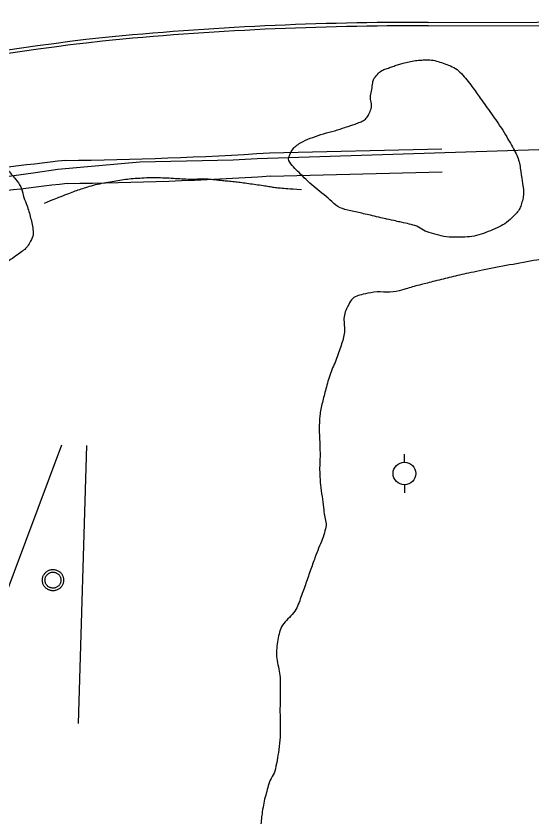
# Model space of a CAD drawing. Extents: x 2145380 to 2156929, y 139568 to 149130.
# Drawn here: x 2151550.3 to 2151641.1, y 142622.9 to 142763.8 of the extents above; entities that cross this region are included whole.
import ezdxf

# ---------------------------------------------------------------- set-up
doc = ezdxf.new("R2010")
doc.units = 0
for name, color, linetype in [('TOPO_Concrete', 7, 'Continuous'), ('TOPO_Curb Back', 7, 'Continuous'), ('TOPO_Flowline', 7, 'Continuous'), ('TOPO_Power Pole', 7, 'Continuous'), ('TOPO_Sign', 7, 'Continuous'), ('TOPO_Tree', 7, 'Continuous'), ('TOPO_Tree Line', 7, 'Continuous')]:
    doc.layers.add(name, color=color, linetype=linetype)

# ---------------------------------------------------------------- blocks, each defined once
blk = doc.blocks.new('POWPOL')
at = {"layer": 'TOPO_Power Pole'}
for p, q in [((0, 10.16), (0, 17.34)), ((0, -10.16), (0, -17.34))]:
    blk.add_line(p, q, dxfattribs=at)
blk.add_circle((0, 0), 10.16, dxfattribs=at)

msp = doc.modelspace()

# ---------------------------------------------------------------- linework, layer by layer
at = {"layer": 'TOPO_Concrete'}
for points in [[(2151594.93, 142739.71), (2151625.2, 142740.45)], [(2151595.11, 142735.64), (2151625.3, 142736.39)]]:
    msp.add_lwpolyline(points, dxfattribs=at)
for centre, radius, start, end in [((2151551.52, 143430.66), 692.31, 270.62637, 273.59501), ((2151626.35, 142133.73), 608.39, 96.34802, 100.54191), ((2151626.36, 142133.66), 604.39, 96.36737, 100.5288), ((2151551.51, 143430.74), 696.46, 270.64342, 273.58853)]:
    msp.add_arc(centre, radius, start, end, dxfattribs=at)
at = {"layer": 'TOPO_Curb Back'}
for points in [[(2151622.81, 142762.66), (2151680.37, 142762.81), (2151752.27, 142763.47), (2151789.36, 142763.79)], [(2151622.81, 142762.06), (2151680.38, 142762.21), (2151752.27, 142762.87), (2151789.35, 142763.19)]]:
    msp.add_lwpolyline(points, dxfattribs=at)
for centre, radius, start, end in [((2151620.54, 142199.33), 563.34, 89.7688, 95.6117), ((2151620.54, 142199.28), 562.79, 89.7688, 95.6109), ((2151616.13, 142308.75), 454.05, 96.4079, 107.9283), ((2151616.13, 142308.75), 453.45, 96.4085, 107.9286)]:
    msp.add_arc(centre, radius, start, end, dxfattribs=at)
at = {"layer": 'TOPO_Flowline'}
msp.add_lwpolyline([(2151759.38, 142741.1), (2151746.01, 142741.4), (2151650.29, 142740.37), (2151642.31, 142740.24), (2151592.72, 142738.65), (2151588.53, 142738.42), (2151572.09, 142738.08), (2151557.68, 142736.76), (2151553.78, 142736.19), (2151530.05, 142732.93), (2151517.74, 142729.28), (2151500.7, 142725.9), (2151481.03, 142720.17), (2151470.61, 142716.95), (2151457.42, 142711.92), (2151435.77, 142703.11), (2151416.72, 142693.77), (2151396.8, 142683.73), (2151385.29, 142677.1), (2151355.44, 142653.96), (2151323.93, 142624.83), (2151322.33, 142624.83), (2151320.53, 142626.22), (2151313.74, 142632.47)], dxfattribs=at)
at = {"layer": 'TOPO_Power Pole'}
for points in [[(2151554.95, 142664.53), (2151554.96, 142664.66), (2151554.98, 142664.79), (2151555, 142664.92), (2151555.04, 142665.05), (2151555.07, 142665.17), (2151555.12, 142665.3), (2151555.18, 142665.42), (2151555.25, 142665.53), (2151555.33, 142665.64), (2151555.41, 142665.75), (2151555.49, 142665.84), (2151555.59, 142665.94), (2151555.69, 142666.02), (2151555.8, 142666.1), (2151555.92, 142666.16), (2151556.04, 142666.22), (2151556.15, 142666.27), (2151556.28, 142666.32), (2151556.41, 142666.35), (2151556.54, 142666.38), (2151556.68, 142666.4), (2151556.81, 142666.4), (2151556.93, 142666.4), (2151557.06, 142666.38), (2151557.19, 142666.37), (2151557.32, 142666.33), (2151557.45, 142666.3), (2151557.57, 142666.24), (2151557.69, 142666.19), (2151557.81, 142666.13), (2151557.92, 142666.05), (2151558.02, 142665.97), (2151558.12, 142665.89), (2151558.21, 142665.79), (2151558.3, 142665.69), (2151558.38, 142665.58), (2151558.45, 142665.47), (2151558.51, 142665.35), (2151558.56, 142665.23), (2151558.61, 142665.1), (2151558.64, 142664.98), (2151558.68, 142664.85), (2151558.69, 142664.71), (2151558.7, 142664.58), (2151558.7, 142664.46), (2151558.69, 142664.32), (2151558.67, 142664.19), (2151558.64, 142664.06), (2151558.6, 142663.94), (2151558.56, 142663.81), (2151558.5, 142663.7), (2151558.44, 142663.58), (2151558.37, 142663.47), (2151558.29, 142663.36), (2151558.2, 142663.25), (2151558.1, 142663.16), (2151558.01, 142663.08), (2151557.9, 142663), (2151557.79, 142662.93), (2151557.67, 142662.86), (2151557.55, 142662.81), (2151557.43, 142662.76), (2151557.3, 142662.72), (2151557.17, 142662.69), (2151557.04, 142662.67), (2151556.91, 142662.66), (2151556.79, 142662.66), (2151556.65, 142662.67), (2151556.52, 142662.68), (2151556.39, 142662.71), (2151556.27, 142662.75), (2151556.14, 142662.8), (2151556.02, 142662.85), (2151555.9, 142662.91), (2151555.79, 142662.98), (2151555.68, 142663.06), (2151555.58, 142663.14), (2151555.48, 142663.23), (2151555.39, 142663.33), (2151555.31, 142663.44), (2151555.24, 142663.55), (2151555.17, 142663.66), (2151555.12, 142663.78), (2151555.06, 142663.91), (2151555.03, 142664.03), (2151555, 142664.15), (2151554.98, 142664.29), (2151554.96, 142664.42), (2151554.95, 142664.53)], [(2151555.42, 142664.53), (2151555.43, 142664.64), (2151555.44, 142664.76), (2151555.47, 142664.87), (2151555.5, 142664.98), (2151555.54, 142665.09), (2151555.59, 142665.19), (2151555.65, 142665.28), (2151555.72, 142665.38), (2151555.79, 142665.47), (2151555.87, 142665.55), (2151555.96, 142665.63), (2151556.05, 142665.7), (2151556.15, 142665.75), (2151556.25, 142665.8), (2151556.35, 142665.85), (2151556.46, 142665.89), (2151556.58, 142665.91), (2151556.69, 142665.93), (2151556.81, 142665.93), (2151556.92, 142665.93), (2151557.03, 142665.92), (2151557.14, 142665.9), (2151557.25, 142665.86), (2151557.36, 142665.83), (2151557.47, 142665.78), (2151557.56, 142665.72), (2151557.66, 142665.66), (2151557.75, 142665.59), (2151557.83, 142665.51), (2151557.91, 142665.42), (2151557.98, 142665.33), (2151558.04, 142665.23), (2151558.09, 142665.13), (2151558.14, 142665.03), (2151558.18, 142664.92), (2151558.21, 142664.81), (2151558.22, 142664.69), (2151558.23, 142664.58), (2151558.23, 142664.47), (2151558.22, 142664.36), (2151558.2, 142664.25), (2151558.18, 142664.13), (2151558.13, 142664.02), (2151558.09, 142663.92), (2151558.04, 142663.82), (2151557.97, 142663.72), (2151557.91, 142663.63), (2151557.83, 142663.55), (2151557.74, 142663.47), (2151557.65, 142663.4), (2151557.55, 142663.34), (2151557.46, 142663.28), (2151557.35, 142663.23), (2151557.25, 142663.19), (2151557.13, 142663.16), (2151557.02, 142663.14), (2151556.9, 142663.13), (2151556.8, 142663.13), (2151556.68, 142663.14), (2151556.57, 142663.15), (2151556.45, 142663.17), (2151556.34, 142663.21), (2151556.24, 142663.25), (2151556.14, 142663.31), (2151556.04, 142663.37), (2151555.95, 142663.44), (2151555.86, 142663.51), (2151555.78, 142663.6), (2151555.71, 142663.69), (2151555.64, 142663.78), (2151555.59, 142663.88), (2151555.54, 142663.98), (2151555.49, 142664.09), (2151555.47, 142664.2), (2151555.44, 142664.31), (2151555.43, 142664.43), (2151555.42, 142664.53)]]:
    msp.add_lwpolyline(points, dxfattribs=at)
at = {"layer": 'TOPO_Sign'}
for points in [[(2151541.52, 142643.32), (2151558.39, 142688.33)], [(2151562.75, 142688.21), (2151561.28, 142639.32)]]:
    msp.add_lwpolyline(points, dxfattribs=at)
at = {"layer": 'TOPO_Tree'}
for points in [[(2151555.33, 142730.89), (2151556.78, 142731.46), (2151558.23, 142732.03), (2151559.68, 142732.6), (2151560.73, 142733.01), (2151561.8, 142733.38), (2151562.88, 142733.71), (2151564.31, 142734.15), (2151565.77, 142734.43), (2151567.24, 142734.69), (2151568.58, 142734.93), (2151569.91, 142735.13), (2151571.26, 142735.23), (2151572.88, 142735.35), (2151574.52, 142735.39), (2151576.14, 142735.34), (2151577.63, 142735.3), (2151579.12, 142735.16), (2151580.61, 142735.11), (2151581.91, 142735.07), (2151583.21, 142735.22), (2151584.5, 142735.09), (2151585.37, 142735.01), (2151586.24, 142734.91), (2151587.1, 142734.82), (2151588.17, 142734.71), (2151589.23, 142734.62), (2151590.29, 142734.47), (2151591.57, 142734.29), (2151592.85, 142734.11), (2151594.13, 142733.92), (2151595.02, 142733.79), (2151595.91, 142733.6), (2151596.81, 142733.54), (2151598.05, 142733.45), (2151599.29, 142733.36), (2151600.53, 142733.27)], [(2151780.83, 142727.26), (2151780.78, 142724.91), (2151780.73, 142722.56), (2151780.68, 142720.2), (2151780.66, 142719.27), (2151780.8, 142718.34), (2151780.81, 142717.4), (2151780.83, 142716.32), (2151780.7, 142715.23), (2151780.73, 142714.15), (2151780.77, 142712.16), (2151780.92, 142710.18), (2151781, 142708.19), (2151781.07, 142706.45), (2151781.43, 142704.69), (2151781.05, 142702.97), (2151780.64, 142701.13), (2151779.99, 142699.41), (2151779.43, 142697.64), (2151778.7, 142695.3), (2151777.94, 142692.97), (2151777.22, 142690.63), (2151776.03, 142686.81), (2151775.24, 142682.9), (2151774.36, 142678.99), (2151773.49, 142675.07), (2151772.82, 142670.97), (2151773.21, 142667.03), (2151773.31, 142665.99), (2151773.74, 142664.99), (2151774.14, 142663.99), (2151774.46, 142663.21), (2151774.95, 142662.54), (2151775.24, 142661.74), (2151775.68, 142660.57), (2151775.86, 142659.35), (2151776, 142658.14), (2151776.2, 142656.32), (2151776.05, 142654.44), (2151775.68, 142652.6), (2151775.45, 142651.46), (2151775.13, 142650.41), (2151774.06, 142649.58), (2151772.64, 142648.47), (2151771.14, 142648.56), (2151769.66, 142648.42), (2151768.75, 142648.33), (2151767.54, 142647.89), (2151766.88, 142648.75), (2151765.83, 142650.11), (2151765.98, 142651.58), (2151765.45, 142652.97), (2151764.84, 142654.58), (2151764.24, 142656.19), (2151763.62, 142657.8), (2151762.37, 142661.02), (2151761.09, 142664.22), (2151759.78, 142667.42), (2151758.8, 142669.83), (2151757.46, 142672.09), (2151756.43, 142674.48), (2151755.1, 142677.56), (2151754.31, 142680.85), (2151753.1, 142684), (2151752.02, 142686.84), (2151750.95, 142689.65), (2151749.1, 142692.16), (2151748.39, 142693.12), (2151747.48, 142693.82), (2151746.55, 142694.53), (2151744.99, 142695.73), (2151743.31, 142696.75), (2151741.77, 142697.96), (2151738.39, 142700.65), (2151735.61, 142704.02), (2151732.23, 142706.78), (2151729.46, 142709.03), (2151726.58, 142711.31), (2151723.19, 142712.37), (2151720.79, 142713.13), (2151718.36, 142713.71), (2151715.96, 142714.41), (2151713.39, 142715.17), (2151710.93, 142716.14), (2151708.26, 142716.76), (2151706.47, 142717.18), (2151704.67, 142716.99), (2151702.86, 142717.01), (2151701.07, 142717.03), (2151699.27, 142716.74), (2151697.48, 142716.92), (2151691.85, 142717.47), (2151686.4, 142719.1), (2151680.83, 142719.94), (2151677.09, 142720.51), (2151673.37, 142721.18), (2151669.6, 142721.48), (2151665.19, 142721.82), (2151660.76, 142721.71), (2151656.35, 142721.9), (2151653.98, 142722), (2151651.6, 142722.62), (2151649.25, 142722.39), (2151647.81, 142722.25), (2151646.42, 142721.73), (2151644.99, 142721.45), (2151640.18, 142720.51), (2151635.32, 142719.69), (2151630.52, 142718.68), (2151627.61, 142718.06), (2151624.73, 142717.32), (2151621.85, 142716.6), (2151620.66, 142716.31), (2151619.49, 142715.93), (2151618.31, 142715.61), (2151616.13, 142715.03), (2151613.81, 142715.38), (2151611.58, 142714.87), (2151610.54, 142714.64), (2151609.45, 142714.15), (2151608.91, 142713.14), (2151607.73, 142710.91), (2151608.33, 142708.42), (2151607.62, 142706.18), (2151606.77, 142703.49), (2151605.54, 142700.91), (2151604.81, 142698.13), (2151604.2, 142695.79), (2151603.67, 142693.43), (2151603.67, 142691.04), (2151603.67, 142689.83), (2151603.78, 142688.62), (2151603.79, 142687.41), (2151603.81, 142685.87), (2151603.7, 142684.32), (2151603.77, 142682.77), (2151603.87, 142680.77), (2151604.26, 142678.78), (2151604.47, 142676.78), (2151604.59, 142675.63), (2151605, 142674.43), (2151604.69, 142673.31), (2151604.24, 142671.69), (2151603.52, 142670.16), (2151602.95, 142668.59), (2151602.07, 142666.15), (2151601.22, 142663.69), (2151600.34, 142661.25), (2151599.42, 142658.68), (2151596.86, 142656.77), (2151596.4, 142654.04), (2151595.91, 142651.1), (2151596.85, 142648.16), (2151596.8, 142645.23), (2151596.72, 142640.8), (2151596.89, 142636.37), (2151596.08, 142631.94), (2151595.83, 142630.55), (2151594.97, 142629.37), (2151594.61, 142628.02), (2151594.24, 142626.67), (2151593.87, 142625.3), (2151593.67, 142623.91), (2151593.29, 142621.25), (2151593.41, 142618.53), (2151592.98, 142615.88), (2151592.62, 142613.67), (2151592.25, 142611.47), (2151591.83, 142609.27), (2151591.58, 142607.99), (2151591.32, 142606.72), (2151591.07, 142605.45), (2151590.76, 142603.85), (2151590.55, 142602.24), (2151590.22, 142600.64), (2151589.75, 142598.32), (2151588.83, 142596.11), (2151588.07, 142593.88), (2151587.01, 142590.79), (2151584.27, 142588.07), (2151584.31, 142584.79), (2151584.33, 142582.55), (2151584.41, 142580.3), (2151584.46, 142578.05), (2151584.56, 142572.9), (2151584.64, 142567.76), (2151584.76, 142562.61), (2151584.84, 142558.6), (2151586.11, 142554.68), (2151586.32, 142550.67), (2151586.45, 142548.29), (2151586.54, 142545.92), (2151586.6, 142543.54), (2151586.75, 142536.73), (2151586.74, 142529.91), (2151586.92, 142523.09), (2151586.98, 142520.67), (2151587.15, 142518.25), (2151587.33, 142515.84), (2151587.58, 142512.51), (2151588.21, 142509.22), (2151588.58, 142505.9), (2151588.8, 142503.97), (2151589.27, 142501.95), (2151588.68, 142500.06), (2151588.31, 142498.88), (2151587.58, 142497.9), (2151587.11, 142496.79), (2151586.14, 142494.49), (2151585.17, 142492.19), (2151584.2, 142489.89), (2151583.51, 142488.27), (2151582.82, 142486.65), (2151582.13, 142485.04), (2151581.16, 142482.78), (2151580.02, 142480.61), (2151578.98, 142478.38), (2151578.06, 142476.41), (2151577.16, 142474.49), (2151576.44, 142472.39), (2151576.13, 142471.5), (2151576.11, 142470.56), (2151576.07, 142469.63), (2151575.99, 142467.63), (2151575.86, 142465.61), (2151576.07, 142463.61), (2151576.58, 142458.85), (2151577.31, 142454.11), (2151577.88, 142449.36), (2151578.03, 142448.08), (2151578.16, 142446.79), (2151578.27, 142445.51), (2151578.35, 142444.48), (2151577.33, 142443.5), (2151577.51, 142442.48), (2151577.79, 142440.98), (2151578.17, 142439.48), (2151578.45, 142437.97), (2151578.61, 142437.1), (2151578.77, 142436.23), (2151578.93, 142435.36), (2151579.12, 142434.34), (2151579.29, 142433.32), (2151579.39, 142432.3), (2151579.58, 142430.54), (2151579.12, 142428.78), (2151578.62, 142427.03), (2151578.18, 142425.45), (2151577.69, 142423.98), (2151577.02, 142422.51), (2151576.59, 142421.58), (2151576.11, 142420.69), (2151575.61, 142419.8), (2151575.11, 142418.91), (2151574.41, 142418.17), (2151573.92, 142417.25), (2151573.39, 142416.28), (2151573.08, 142415.23), (2151572.95, 142414.15), (2151572.84, 142413.28), (2151572.82, 142412.42), (2151572.82, 142411.55), (2151572.81, 142409.61), (2151572.96, 142407.66), (2151573.13, 142405.72), (2151573.27, 142404.13), (2151574.94, 142402.73), (2151574.9, 142401.28), (2151574.87, 142400.29), (2151573.54, 142399.47), (2151573.38, 142398.41), (2151572.9, 142395.21), (2151572.37, 142391.95), (2151572.26, 142388.69), (2151572.08, 142383.53), (2151571.93, 142378.37), (2151571.79, 142373.2), (2151571.75, 142371.54), (2151571.7, 142369.87), (2151571.73, 142368.21), (2151571.75, 142366.66), (2151572.44, 142365.19), (2151573.11, 142363.77), (2151573.71, 142362.51), (2151574.34, 142361.3), (2151575.02, 142360.1), (2151576.69, 142357.18), (2151578.62, 142354.43), (2151580.28, 142351.49), (2151582.14, 142348.22), (2151583.45, 142344.69), (2151584.81, 142341.22), (2151585.14, 142340.4), (2151585.01, 142339.43), (2151585.34, 142338.61), (2151585.75, 142337.61), (2151587.23, 142337.28), (2151587.59, 142336.26), (2151588.53, 142333.64), (2151589.43, 142330.99), (2151590.26, 142328.33), (2151593.59, 142317.58), (2151597.59, 142307.03), (2151600.08, 142296.05), (2151600.68, 142293.45), (2151601.13, 142290.82), (2151601.63, 142288.2), (2151602.35, 142284.42), (2151603.1, 142280.67), (2151603.73, 142276.86), (2151604.87, 142269.88), (2151605, 142262.81), (2151605.1, 142255.76), (2151605.12, 142254.4), (2151605.14, 142253.04), (2151605.15, 142251.68), (2151605.17, 142247.16), (2151605.09, 142242.63), (2151605.17, 142238.11), (2151605.25, 142233.35), (2151605.6, 142228.6), (2151605.88, 142223.84), (2151606.14, 142219.56), (2151606.44, 142215.28), (2151606.76, 142211.01), (2151606.9, 142209.19), (2151607.29, 142207.4), (2151607.36, 142205.59), (2151607.48, 142202.39), (2151607.32, 142199.19), (2151607.35, 142195.99), (2151607.39, 142191.29), (2151607.45, 142186.6), (2151607.64, 142181.91), (2151607.88, 142176.16), (2151609.93, 142170.59), (2151610.18, 142164.84), (2151610.24, 142163.41), (2151610.28, 142161.99), (2151610.32, 142160.56), (2151610.35, 142159.56), (2151610.41, 142158.56), (2151610.38, 142157.57), (2151610.3, 142154.59), (2151608.69, 142151.84), (2151608.01, 142148.94), (2151606.49, 142142.5), (2151605.06, 142136.03), (2151603.92, 142129.51), (2151603.43, 142126.69), (2151603.52, 142123.78), (2151603.73, 142120.93), (2151603.97, 142117.57), (2151604.85, 142114.29), (2151606.16, 142111.09), (2151606.81, 142109.5), (2151608.4, 142108.52), (2151609.02, 142106.94), (2151609.4, 142105.95), (2151609.72, 142104.95), (2151609.8, 142103.91), (2151610.55, 142093.22), (2151611.07, 142082.53), (2151611.48, 142071.84), (2151611.53, 142070.41), (2151611.62, 142068.98), (2151611.56, 142067.55), (2151611.41, 142063.95), (2151609.55, 142060.61), (2151608.91, 142057.05), (2151607.93, 142051.63), (2151606.51, 142046.21), (2151606.67, 142040.71), (2151606.71, 142039.19), (2151606.76, 142037.66), (2151606.8, 142036.13), (2151607.45, 142032.24), (2151608.1, 142028.35), (2151608.75, 142024.45), (2151610.81, 142019.62), (2151612.88, 142014.79), (2151614.95, 142009.96), (2151619.39, 142003.31), (2151623.83, 141996.65), (2151628.27, 141989.99), (2151631.86, 141984.42), (2151635.46, 141978.85), (2151639.05, 141973.28), (2151645.75, 141963.58), (2151652.45, 141953.88), (2151659.14, 141944.19), (2151664.08, 141930.99), (2151669.03, 141917.8), (2151673.97, 141904.61), (2151676.57, 141899.68), (2151679.16, 141894.75), (2151681.75, 141889.82), (2151683.3, 141880.14), (2151684.86, 141870.46), (2151686.41, 141860.78), (2151688.45, 141854.43), (2151690.49, 141848.09), (2151692.53, 141841.75), (2151695.79, 141834.96), (2151699.05, 141828.17), (2151702.31, 141821.38), (2151706.48, 141815.93), (2151710.65, 141810.48), (2151714.82, 141805.03), (2151723.4, 141793.58), (2151731.97, 141782.13), (2151740.55, 141770.68)]]:
    msp.add_open_spline(points, degree=3, dxfattribs=at)
at = {"layer": 'TOPO_Tree Line'}
for points in [[(2151615.51, 142728.07), (2151616.84, 142727.78), (2151618.17, 142727.48), (2151619.5, 142727.18), (2151620.84, 142726.88), (2151621.96, 142726.02), (2151623.3, 142725.61), (2151625.12, 142725.05), (2151627.01, 142724.83), (2151628.85, 142724.89), (2151630.52, 142724.94), (2151632.15, 142725.37), (2151633.78, 142726.02), (2151635.34, 142726.65), (2151636.62, 142727.4), (2151637.87, 142728.63), (2151638.59, 142729.33), (2151639.05, 142730.11), (2151639.31, 142731.03), (2151639.6, 142732.04), (2151639.62, 142733.1), (2151639.46, 142734.1), (2151639.12, 142736.4), (2151638.77, 142738.77), (2151637.58, 142740.89), (2151635.73, 142744.14), (2151633.69, 142746.94), (2151631.59, 142749.9), (2151630.72, 142751.11), (2151629.9, 142752.28), (2151628.88, 142753.41), (2151627.96, 142754.44), (2151626.75, 142755.02), (2151625.43, 142755.49), (2151624.27, 142755.9), (2151623.11, 142756.13), (2151621.95, 142756.06), (2151620.85, 142755.99), (2151619.74, 142755.82), (2151618.64, 142755.54), (2151617.81, 142755.33), (2151617.02, 142755.07), (2151616.22, 142754.78), (2151615.41, 142754.49), (2151614.62, 142754.27), (2151613.96, 142753.56), (2151613.07, 142752.61), (2151613.02, 142751.42), (2151612.78, 142750.29), (2151612.54, 142749.2), (2151613.03, 142748.01), (2151612.58, 142746.93), (2151612.25, 142746.13), (2151611.63, 142745.44), (2151610.84, 142745.12), (2151610, 142744.78), (2151609.17, 142744.5), (2151608.32, 142744.22), (2151606.38, 142743.59), (2151604.42, 142743.1), (2151602.48, 142742.42), (2151600.85, 142741.85), (2151598.97, 142740.61), (2151598.43, 142739.29), (2151598.08, 142738.43), (2151599.2, 142737.15), (2151600.02, 142736.33), (2151601.36, 142734.98), (2151602.67, 142733.78), (2151604.15, 142732.62), (2151605.57, 142731.52), (2151606.85, 142730.08), (2151608.57, 142729.68), (2151610.88, 142729.14), (2151613.2, 142728.61), (2151615.51, 142728.07), (2151615.51, 142728.07)], [(2151546.53, 142739.6), (2151545.05, 142739.74), (2151543.56, 142739.88), (2151542.07, 142740.02), (2151541.01, 142740.12), (2151540.88, 142741.81), (2151540.08, 142742.52), (2151538.52, 142743.91), (2151536.95, 142745.22), (2151535.02, 142746.18), (2151533.63, 142746.86), (2151531.95, 142747.01), (2151530.54, 142746.59), (2151528.22, 142745.9), (2151526.08, 142744.71), (2151524.01, 142743.12), (2151523.27, 142742.55), (2151522.52, 142742.05), (2151522.17, 142741.22), (2151521.56, 142739.79), (2151521.19, 142738.32), (2151520.74, 142736.86), (2151520.28, 142735.33), (2151520.51, 142733.64), (2151519.52, 142732.21), (2151518.8, 142731.18), (2151517.24, 142731.7), (2151516.18, 142731.27), (2151514.89, 142730.74), (2151513.59, 142730.26), (2151512.35, 142729.53), (2151511.44, 142729), (2151510.8, 142728.32), (2151510.1, 142727.43), (2151509.51, 142726.68), (2151508.92, 142725.87), (2151508.97, 142725.11), (2151509.04, 142723.88), (2151510.07, 142722.69), (2151511.09, 142721.51), (2151512.39, 142719.99), (2151513.5, 142718.75), (2151515.26, 142718.14), (2151516.72, 142717.62), (2151518.19, 142717.49), (2151519.67, 142717.56), (2151521.13, 142717.63), (2151522.59, 142717.72), (2151524.05, 142717.78), (2151525.37, 142717.84), (2151526.69, 142717.91), (2151528.01, 142717.95), (2151529.53, 142717.99), (2151531.04, 142717.52), (2151532.56, 142717.38), (2151534.58, 142717.2), (2151536.63, 142717.11), (2151538.66, 142717.23), (2151541.42, 142717.39), (2151544.04, 142718.31), (2151546.65, 142719.45), (2151548.12, 142720.1), (2151549.37, 142720.91), (2151550.67, 142721.85), (2151551.49, 142722.43), (2151552.22, 142722.98), (2151552.74, 142723.9), (2151553.37, 142725.02), (2151553.35, 142726.27), (2151553.09, 142727.41), (2151552.84, 142728.53), (2151552.53, 142729.65), (2151552.12, 142730.76), (2151551.57, 142732.24), (2151551.26, 142733.82), (2151550.28, 142735.02), (2151549.03, 142736.55), (2151547.78, 142738.08), (2151546.53, 142739.6), (2151546.53, 142739.6)]]:
    msp.add_open_spline(points, degree=3, dxfattribs=at)

# ---------------------------------------------------------------- block references
at = {"layer": 'TOPO_Power Pole', "xscale": 0.19685000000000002, "yscale": 0.19685000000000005}
msp.add_blockref('POWPOL', (2151618.65, 142683.3), dxfattribs=at)

doc.saveas('drawing.dxf')
